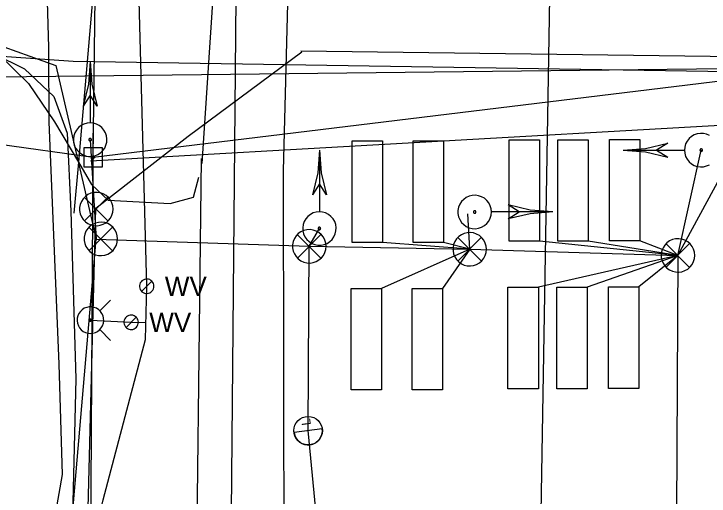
# Model space of a CAD drawing. Extents: x 596028 to 606371, y 330010 to 403088.
# Drawn here: x 602020.6 to 602157.6, y 366000.6 to 366095.6 of the extents above; entities that cross this region are included whole.
import ezdxf

# ---------------------------------------------------------------- set-up
doc = ezdxf.new("R2010")
doc.units = 0
for name, color, linetype in [('E_LTG', 7, 'Continuous'), ('E_LTG_CID', 7, 'Continuous'), ('E_SIG', 7, 'Continuous'), ('E_SIG_Conduit', 7, 'Continuous'), ('E_UTL_E_UG', 7, 'Continuous'), ('E_UTL_EPowerPole', 7, 'Continuous'), ('E_UTL_FO_UG', 7, 'Continuous'), ('E_UTL_FO_UG_MCI', 7, 'Continuous'), ('E_UTL_FO_UG_MWFN', 7, 'Continuous'), ('E_UTL_G_UG', 7, 'Continuous'), ('E_UTL_Loop_UG', 7, 'Continuous'), ('E_UTL_Overhead', 7, 'Continuous'), ('E_UTL_SAN_UG', 7, 'Continuous'), ('E_UTL_T_UG', 7, 'Continuous'), ('E_UTL_W', 7, 'Continuous'), ('E_UTL_W_UG', 7, 'Continuous'), ('E_UTL_WHydrant', 7, 'Continuous')]:
    doc.layers.add(name, color=color, linetype=linetype)

# ---------------------------------------------------------------- blocks, each defined once
blk = doc.blocks.new('_U272')
at = {"layer": 'E_LTG'}
blk.add_lwpolyline([(0.0007, -0.171), (0.0007, 0.1718)], dxfattribs=at)
blk.add_circle((0.0007, 0.0004), 0.1714, dxfattribs=at)
blk.add_arc((0.0007, 0.0004), 0.1714, 90, 270, dxfattribs=at)
blk.add_text('L', height=0.108, dxfattribs=at).set_placement((0.066, -0.0422))

msp = doc.modelspace()

# ---------------------------------------------------------------- linework, layer by layer
at = {"layer": 'E_LTG_CID'}
msp.add_lwpolyline([(602077.67, 365041.36), (602080.64, 365050.18), (602084.27, 365078.21), (602086.6, 365119.12), (602092.51, 365157.1), (602092.61, 365161.02), (602093.7, 365166.45), (602097.82, 365228.48), (602099.72, 365306.86), (602099.57, 365307.85), (602078.17, 365398.69), (602101.34, 365598.66), (602081.78, 365780.51), (602081.66, 365785.81), (602086.65, 365937.44), (602085.01, 365946.58), (602078.55, 366013.48), (602078.78, 366049.8)], dxfattribs=at)
at = {"layer": 'E_SIG'}
msp.add_line((602078.78, 366049.8), (602080.77, 366053.31), dxfattribs=at)
for points in [[(602035.6, 366086.2), (602035.26, 366081.75), (602034.23, 366077.4)], [(602035.6, 366086.2), (602035.6, 366074.16)], [(602035.6, 366086.2), (602035.95, 366081.75), (602036.98, 366077.4)], [(602035.6, 366079.6), (602034.23, 366077.4)], [(602036.98, 366077.4), (602035.6, 366079.6)], [(602035.6, 366074.1), (602034.98, 366074.04), (602034.38, 366073.86), (602033.82, 366073.58), (602033.33, 366073.19), (602032.91, 366072.71), (602032.6, 366072.17), (602032.4, 366071.58), (602032.31, 366070.96), (602032.34, 366070.33), (602032.48, 366069.72), (602032.74, 366069.15), (602033.11, 366068.64), (602033.56, 366068.21), (602034.09, 366067.87), (602034.67, 366067.63), (602035.29, 366067.52), (602035.92, 366067.52), (602036.53, 366067.63), (602037.11, 366067.87), (602037.64, 366068.21), (602038.1, 366068.64), (602038.46, 366069.15), (602038.72, 366069.72), (602038.87, 366070.33), (602038.9, 366070.96), (602038.81, 366071.58), (602038.6, 366072.17), (602038.29, 366072.71), (602037.88, 366073.19), (602037.39, 366073.58), (602036.83, 366073.86), (602036.23, 366074.04), (602035.6, 366074.1)], [(602035.6, 366071.05), (602035.55, 366071.05), (602035.51, 366071.03), (602035.47, 366071.01), (602035.43, 366070.98), (602035.4, 366070.95), (602035.37, 366070.91), (602035.36, 366070.86), (602035.35, 366070.81), (602035.35, 366070.76), (602035.36, 366070.72), (602035.38, 366070.67), (602035.41, 366070.64), (602035.45, 366070.6), (602035.49, 366070.58), (602035.53, 366070.56), (602035.58, 366070.55), (602035.63, 366070.55), (602035.67, 366070.56), (602035.72, 366070.58), (602035.76, 366070.6), (602035.79, 366070.64), (602035.82, 366070.67), (602035.84, 366070.72), (602035.85, 366070.76), (602035.85, 366070.81), (602035.85, 366070.86), (602035.83, 366070.91), (602035.81, 366070.95), (602035.78, 366070.98), (602035.74, 366071.01), (602035.7, 366071.03), (602035.65, 366071.05), (602035.6, 366071.05)], [(602035.6, 366070.8), (602036.76, 366051.18)], [(602157.65, 366071.6), (602157.08, 366071.86), (602156.47, 366072.01), (602155.85, 366072.04), (602155.22, 366071.95), (602154.63, 366071.74), (602154.09, 366071.43), (602153.61, 366071.02), (602153.23, 366070.52), (602152.94, 366069.97), (602152.76, 366069.36), (602152.7, 366068.74)], [(602140.6, 366068.74), (602145.06, 366069.09), (602149.4, 366070.12)], [(602149.4, 366070.11), (602147.2, 366068.74)], [(602080.77, 366068.71), (602080.43, 366064.26), (602079.4, 366059.91)], [(602080.77, 366068.71), (602081.12, 366064.26), (602082.15, 366059.91)], [(602080.78, 366068.71), (602080.78, 366056.67)], [(602140.6, 366068.74), (602152.64, 366068.74)], [(602140.6, 366068.74), (602145.06, 366068.39), (602149.4, 366067.37)], [(602147.2, 366068.74), (602149.4, 366067.36)], [(602152.7, 366068.74), (602152.76, 366068.12), (602152.94, 366067.51), (602153.23, 366066.96), (602153.61, 366066.46), (602154.09, 366066.05), (602154.63, 366065.74), (602155.22, 366065.53), (602155.85, 366065.44), (602156.47, 366065.47), (602157.08, 366065.62), (602157.65, 366065.88)], [(602155.75, 366068.74), (602155.75, 366068.69), (602155.77, 366068.65), (602155.79, 366068.6), (602155.82, 366068.57), (602155.86, 366068.53), (602155.9, 366068.51), (602155.94, 366068.49), (602155.99, 366068.49), (602156.04, 366068.49), (602156.09, 366068.5), (602156.13, 366068.52), (602156.17, 366068.55), (602156.2, 366068.58), (602156.23, 366068.62), (602156.25, 366068.67), (602156.25, 366068.72), (602156.25, 366068.76), (602156.25, 366068.81), (602156.23, 366068.86), (602156.2, 366068.9), (602156.17, 366068.93), (602156.13, 366068.96), (602156.09, 366068.98), (602156.04, 366068.99), (602155.99, 366068.99), (602155.94, 366068.99), (602155.9, 366068.97), (602155.86, 366068.95), (602155.82, 366068.91), (602155.79, 366068.88), (602155.77, 366068.83), (602155.75, 366068.79), (602155.75, 366068.74)], [(602080.78, 366062.11), (602079.4, 366059.91)], [(602082.15, 366059.91), (602080.78, 366062.11)], [(602114.66, 366056.56), (602114.6, 366057.18), (602114.43, 366057.79), (602114.14, 366058.34), (602113.75, 366058.84), (602113.28, 366059.25), (602112.73, 366059.56), (602112.14, 366059.77), (602111.52, 366059.86), (602110.89, 366059.83), (602110.28, 366059.68), (602109.71, 366059.42), (602109.2, 366059.05), (602108.77, 366058.6), (602108.43, 366058.07), (602108.2, 366057.49), (602108.08, 366056.87), (602108.08, 366056.25), (602108.2, 366055.63), (602108.43, 366055.05), (602108.77, 366054.52), (602109.2, 366054.07), (602109.71, 366053.7), (602110.28, 366053.44), (602110.89, 366053.29), (602111.52, 366053.26), (602112.14, 366053.35), (602112.73, 366053.56), (602113.28, 366053.87), (602113.75, 366054.28), (602114.14, 366054.78), (602114.43, 366055.33), (602114.6, 366055.94), (602114.66, 366056.56)], [(602126.76, 366056.56), (602122.31, 366056.91), (602117.96, 366057.94)], [(602120.16, 366056.56), (602117.96, 366057.94)], [(602080.77, 366056.61), (602080.15, 366056.55), (602079.55, 366056.38), (602078.99, 366056.09), (602078.5, 366055.7), (602078.09, 366055.23), (602077.77, 366054.68), (602077.57, 366054.09), (602077.48, 366053.47), (602077.51, 366052.84), (602077.66, 366052.23), (602077.92, 366051.66), (602078.28, 366051.15), (602078.73, 366050.72), (602079.26, 366050.38), (602079.84, 366050.15), (602080.46, 366050.03), (602081.09, 366050.03), (602081.7, 366050.15), (602082.29, 366050.38), (602082.81, 366050.72), (602083.27, 366051.15), (602083.63, 366051.66), (602083.89, 366052.23), (602084.04, 366052.84), (602084.07, 366053.47), (602083.98, 366054.09), (602083.78, 366054.68), (602083.46, 366055.23), (602083.05, 366055.7), (602082.56, 366056.09), (602082, 366056.38), (602081.4, 366056.55), (602080.77, 366056.61)], [(602110.39, 366049.22), (602110.03, 366056.22)], [(602111.61, 366056.56), (602111.61, 366056.61), (602111.6, 366056.65), (602111.57, 366056.7), (602111.54, 366056.73), (602111.51, 366056.77), (602111.47, 366056.79), (602111.42, 366056.81), (602111.37, 366056.81), (602111.33, 366056.81), (602111.28, 366056.8), (602111.24, 366056.78), (602111.2, 366056.75), (602111.16, 366056.72), (602111.14, 366056.68), (602111.12, 366056.63), (602111.11, 366056.58), (602111.11, 366056.54), (602111.12, 366056.49), (602111.14, 366056.44), (602111.16, 366056.4), (602111.2, 366056.37), (602111.24, 366056.34), (602111.28, 366056.32), (602111.33, 366056.31), (602111.37, 366056.31), (602111.42, 366056.31), (602111.47, 366056.33), (602111.51, 366056.35), (602111.54, 366056.39), (602111.57, 366056.42), (602111.6, 366056.47), (602111.61, 366056.51), (602111.61, 366056.56)], [(602126.76, 366056.56), (602114.72, 366056.56)], [(602126.76, 366056.56), (602122.31, 366056.21), (602117.96, 366055.18)], [(602117.96, 366055.19), (602120.16, 366056.56)], [(602041.01, 366051.26), (602040.95, 366051.88), (602040.77, 366052.48), (602040.48, 366053.04), (602040.1, 366053.53), (602039.62, 366053.94), (602039.08, 366054.26), (602038.48, 366054.46), (602037.86, 366054.55), (602037.24, 366054.52), (602036.63, 366054.37), (602036.06, 366054.11), (602035.55, 366053.75), (602035.11, 366053.3), (602034.77, 366052.77), (602034.54, 366052.18), (602034.42, 366051.57), (602034.42, 366050.94), (602034.54, 366050.33), (602034.77, 366049.74), (602035.11, 366049.22), (602035.55, 366048.76), (602036.06, 366048.4), (602036.63, 366048.14), (602037.24, 366047.99), (602037.86, 366047.96), (602038.48, 366048.05), (602039.08, 366048.25), (602039.62, 366048.57), (602040.1, 366048.98), (602040.48, 366049.47), (602040.77, 366050.03), (602040.95, 366050.63), (602041.01, 366051.26)], [(602039.97, 366053.59), (602035.36, 366048.93)], [(602035.36, 366053.54), (602040.01, 366048.89)], [(602082.08, 366049.8), (602082.02, 366050.42), (602081.84, 366051.02), (602081.55, 366051.58), (602081.16, 366052.08), (602080.69, 366052.49), (602080.15, 366052.8), (602079.55, 366053.01), (602078.93, 366053.09), (602078.31, 366053.06), (602077.7, 366052.92), (602077.13, 366052.66), (602076.61, 366052.29), (602076.18, 366051.84), (602075.84, 366051.31), (602075.61, 366050.73), (602075.49, 366050.11), (602075.49, 366049.48), (602075.61, 366048.87), (602075.84, 366048.29), (602076.18, 366047.76), (602076.61, 366047.3), (602077.13, 366046.94), (602077.7, 366046.68), (602078.31, 366046.53), (602078.93, 366046.5), (602079.55, 366046.59), (602080.15, 366046.8), (602080.69, 366047.11), (602081.16, 366047.52), (602081.55, 366048.01), (602081.84, 366048.57), (602082.02, 366049.17), (602082.08, 366049.8)], [(602080.77, 366053.57), (602080.73, 366053.56), (602080.68, 366053.55), (602080.64, 366053.53), (602080.6, 366053.5), (602080.57, 366053.46), (602080.54, 366053.42), (602080.53, 366053.37), (602080.52, 366053.33), (602080.52, 366053.28), (602080.54, 366053.23), (602080.56, 366053.19), (602080.58, 366053.15), (602080.62, 366053.12), (602080.66, 366053.09), (602080.7, 366053.07), (602080.75, 366053.06), (602080.8, 366053.06), (602080.85, 366053.07), (602080.89, 366053.09), (602080.93, 366053.12), (602080.96, 366053.15), (602080.99, 366053.19), (602081.01, 366053.23), (602081.02, 366053.28), (602081.03, 366053.33), (602081.02, 366053.37), (602081, 366053.42), (602080.98, 366053.46), (602080.95, 366053.5), (602080.91, 366053.53), (602080.87, 366053.55), (602080.82, 366053.56), (602080.77, 366053.57)], [(602081.04, 366052.13), (602076.43, 366047.48)], [(602076.43, 366052.09), (602081.08, 366047.43)], [(602113.69, 366049.22), (602113.63, 366049.84), (602113.45, 366050.44), (602113.16, 366051), (602112.77, 366051.5), (602112.3, 366051.91), (602111.76, 366052.22), (602111.16, 366052.43), (602110.54, 366052.51), (602109.92, 366052.48), (602109.31, 366052.34), (602108.74, 366052.08), (602108.22, 366051.71), (602107.79, 366051.26), (602107.45, 366050.73), (602107.22, 366050.15), (602107.1, 366049.53), (602107.1, 366048.9), (602107.22, 366048.29), (602107.45, 366047.71), (602107.79, 366047.18), (602108.22, 366046.72), (602108.74, 366046.36), (602109.31, 366046.1), (602109.92, 366045.95), (602110.54, 366045.92), (602111.16, 366046.01), (602111.76, 366046.22), (602112.3, 366046.53), (602112.77, 366046.94), (602113.16, 366047.43), (602113.45, 366047.99), (602113.63, 366048.59), (602113.69, 366049.22)], [(602112.65, 366051.55), (602108.04, 366046.9)], [(602108.04, 366051.51), (602112.69, 366046.85)], [(602154.73, 366048.01), (602154.67, 366048.63), (602154.49, 366049.23), (602154.2, 366049.79), (602153.81, 366050.29), (602153.34, 366050.7), (602152.8, 366051.01), (602152.2, 366051.22), (602151.58, 366051.3), (602150.96, 366051.27), (602150.35, 366051.13), (602149.78, 366050.87), (602149.26, 366050.5), (602148.83, 366050.05), (602148.49, 366049.52), (602148.26, 366048.94), (602148.14, 366048.32), (602148.14, 366047.69), (602148.26, 366047.08), (602148.49, 366046.5), (602148.83, 366045.97), (602149.26, 366045.51), (602149.78, 366045.15), (602150.35, 366044.89), (602150.96, 366044.74), (602151.58, 366044.71), (602152.2, 366044.8), (602152.8, 366045.01), (602153.34, 366045.32), (602153.81, 366045.73), (602154.2, 366046.22), (602154.49, 366046.78), (602154.67, 366047.38), (602154.73, 366048.01)], [(602153.69, 366050.34), (602149.08, 366045.69)], [(602149.08, 366050.3), (602153.73, 366045.64)]]:
    msp.add_lwpolyline(points, dxfattribs=at)
at = {"layer": 'E_SIG_Conduit'}
for q in [(602156, 366068.74), (602150.23, 365844.52)]:
    msp.add_line((602151.43, 366048.01), q, dxfattribs=at)
for points in [[(601988.43, 366091.32), (601994.2, 366090.85), (602005.7, 366093.72), (602028.84, 366085.41), (602036.76, 366051.18)], [(602151.43, 366048.01), (602164.2, 366071.57)], [(602036.76, 366051.18), (602078.78, 366049.8), (602110.39, 366049.22), (602151.43, 366048.01)]]:
    msp.add_lwpolyline(points, dxfattribs=at)
at = {"layer": 'E_UTL_E_UG'}
for points in [[(602027.54, 366074.32), (602027.44, 366087.74), (602027.47, 366088.97), (602025.76, 366147.94), (602026.07, 366195.19), (602026.13, 366221.15), (602028.28, 366255.02), (602029.21, 366318.43)], [(602025.7, 365850.82), (602023.26, 365911.58), (602023.57, 365949.4), (602025.45, 365964.16), (602028.85, 365997.34), (602030.13, 366004.87), (602029.48, 366026.56), (602027.54, 366074.32)], [(602026.85, 365912.98), (602029.7, 365970.2), (602029.83, 365970.21), (602036.76, 366051.18)]]:
    msp.add_lwpolyline(points, dxfattribs=at)
at = {"layer": 'E_UTL_EPowerPole'}
for points in [[(602036.16, 366069.17), (602036.16, 366072.08)], [(602038.01, 366069.17), (602034.32, 366069.17)], [(602034.32, 366069.17), (602034.32, 366065.48)], [(602038.01, 366065.48), (602038.01, 366069.17)], [(602036.43, 366067.33), (602036.43, 366067.37), (602036.42, 366067.42), (602036.4, 366067.46), (602036.37, 366067.49), (602036.33, 366067.52), (602036.3, 366067.54), (602036.25, 366067.56), (602036.21, 366067.57), (602036.16, 366067.56), (602036.12, 366067.55), (602036.08, 366067.53), (602036.04, 366067.51), (602036.01, 366067.47), (602035.98, 366067.44), (602035.97, 366067.39), (602035.96, 366067.35), (602035.96, 366067.3), (602035.97, 366067.26), (602035.98, 366067.22), (602036.01, 366067.18), (602036.04, 366067.15), (602036.08, 366067.12), (602036.12, 366067.1), (602036.16, 366067.09), (602036.21, 366067.09), (602036.25, 366067.1), (602036.3, 366067.11), (602036.33, 366067.13), (602036.37, 366067.16), (602036.4, 366067.2), (602036.42, 366067.24), (602036.43, 366067.28), (602036.43, 366067.33)], [(602034.32, 366065.48), (602038.01, 366065.48)]]:
    msp.add_lwpolyline(points, dxfattribs=at)
at = {"layer": 'E_UTL_FO_UG'}
msp.add_lwpolyline([(602033, 366328.61), (602033.7, 366281.19), (602033.27, 366241.4), (602031.57, 366200.11), (602031.57, 366199.1), (602032.83, 366152.73), (602036.17, 366129.31), (602036.12, 366099.21), (602033.32, 366066.35), (602032.35, 366056.3)], dxfattribs=at)
at = {"layer": 'E_UTL_FO_UG_MCI'}
for points in [[(601892.68, 366087.55), (602007.91, 366087.96), (602032.26, 366086.26)], [(602032.26, 366086.26), (602269.81, 366082.5), (602270.52, 366084.26)]]:
    msp.add_lwpolyline(points, dxfattribs=at)
at = {"layer": 'E_UTL_FO_UG_MWFN'}
msp.add_lwpolyline([(601630.83, 366088.05), (601695.26, 366088.47), (601737.72, 366088.54), (601780.39, 366088.55), (601820.34, 366087.52), (601861.01, 366088.82), (601871.13, 366087.29), (601912.95, 366087.07), (601951.66, 366087.55), (601989.97, 366088.15), (602007.28, 366088.14), (602016.63, 366087.72), (602022.69, 366084.76), (602028.43, 366079.28), (602031.08, 366072.06), (602031.82, 366056.69), (602032.79, 366023.71), (602031.96, 365991.27), (602030.32, 365959.77), (602030.84, 365929.53), (602028.45, 365917.15)], dxfattribs=at)
at = {"layer": 'E_UTL_G_UG'}
msp.add_lwpolyline([(602072.56, 365506.48), (602072.91, 365581.5), (602072.85, 365590.98), (602073.55, 365667.58), (602074.41, 365764.9), (602074.82, 365837.03), (602073.81, 365881.05), (602074.11, 365897.58), (602073.47, 365906.4), (602074.57, 365951.95), (602072.85, 365970.29), (602073.8, 365985.88), (602073.72, 366064.65), (602076.68, 366178.7), (602072.71, 366194.94), (602072.51, 366200.97)], dxfattribs=at)
at = {"layer": 'E_UTL_Loop_UG'}
for p, q in [((602110.39, 366049.22), (602093.22, 366050.56)), ((602110.39, 366049.22), (602105.22, 366050.56)), ((602151.43, 366048.01), (602124.14, 366050.79)), ((602151.43, 366048.01), (602133.75, 366050.79)), ((602151.43, 366048.01), (602143.94, 366050.86)), ((602110.39, 366049.22), (602093.02, 366041.5)), ((602110.39, 366049.22), (602105.02, 366041.5)), ((602151.43, 366048.01), (602123.93, 366041.73)), ((602151.43, 366048.01), (602133.55, 366041.73)), ((602151.43, 366048.01), (602143.74, 366041.8))]:
    msp.add_line(p, q, dxfattribs=at)
for points in [[(602143.94, 366070.86), (602143.94, 366050.86), (602137.94, 366050.86), (602137.94, 366070.86), (602143.94, 366070.86)], [(602093.22, 366070.56), (602093.22, 366050.56), (602087.22, 366050.56), (602087.22, 366070.56), (602093.22, 366070.56)], [(602105.22, 366070.56), (602105.22, 366050.56), (602099.22, 366050.56), (602099.22, 366070.56), (602105.22, 366070.56)], [(602124.14, 366070.79), (602124.14, 366050.79), (602118.14, 366050.79), (602118.14, 366070.79), (602124.14, 366070.79)], [(602133.75, 366070.79), (602133.75, 366050.79), (602127.75, 366050.79), (602127.75, 366070.79), (602133.75, 366070.79)], [(602093.02, 366041.5), (602093.02, 366021.5), (602087.02, 366021.5), (602087.02, 366041.5), (602093.02, 366041.5)], [(602105.02, 366041.5), (602105.02, 366021.5), (602099.02, 366021.5), (602099.02, 366041.5), (602105.02, 366041.5)], [(602123.93, 366041.73), (602123.93, 366021.73), (602117.93, 366021.73), (602117.93, 366041.73), (602123.93, 366041.73)], [(602133.55, 366041.73), (602133.55, 366021.73), (602127.55, 366021.73), (602127.55, 366041.73), (602133.55, 366041.73)], [(602143.74, 366041.8), (602143.74, 366021.8), (602137.74, 366021.8), (602137.74, 366041.8), (602143.74, 366041.8)]]:
    msp.add_lwpolyline(points, dxfattribs=at)
at = {"layer": 'E_UTL_Overhead'}
for p, q in [((601890.31, 366081.76), (602181.58, 366085.08)), ((602035.65, 366066.63), (602296.72, 366081.44))]:
    msp.add_line(p, q, dxfattribs=at)
for points in [[(602030.41, 365117.16), (602031.91, 365287.51), (602032.13, 365415.23), (602033.07, 365577.35), (602034.21, 365759.49), (602035.29, 365915.56), (602036.2, 366067.33), (602038.64, 366261.44), (602038.14, 366378.17), (602037.53, 366468.16), (602038.3, 366629.6), (602038.45, 366764.67), (602038.7, 366805.21), (602049.62, 366998.37), (602049.62, 367041.99)], [(601249.7, 366078.68), (601344.65, 366080.23), (601543.43, 366080.93), (601669.7, 366081.28), (601780.71, 366081.68), (601890.31, 366081.76), (601961.16, 366077.77), (602036.2, 366067.33), (602181.58, 366085.08), (602296.72, 366081.44), (602344.56, 366079.52), (602371.94, 366078.93), (602585.07, 366035.91), (602953.71, 366030.37), (603201.09, 366091.48), (603317.6, 366100.34), (603443.01, 366096.25), (603471.34, 366095.25), (603557.26, 366094.43), (603700.38, 366092.15), (603857.89, 366090.59), (604035.11, 366088.93), (604164.86, 366086.71)]]:
    msp.add_lwpolyline(points, dxfattribs=at)
at = {"layer": 'E_UTL_SAN_UG'}
for p, q in [((602122.84, 365899.53), (602126.46, 366115.76)), ((602061.55, 365787.84), (602064.52, 366114.53))]:
    msp.add_line(p, q, dxfattribs=at)
at = {"layer": 'E_UTL_T_UG'}
for points in [[(602057.65, 366066.13), (602059.9, 366099.93), (602052.19, 366258.26), (602048.89, 366328.1), (602048.97, 366363.23), (602048.5, 366368.11), (602046.83, 366372.53), (602043.01, 366375.74), (602028, 366379.09)], [(601622.72, 366080.18), (601675.13, 366077.13), (601732.28, 366080.3), (601797.81, 366077.96), (601830.83, 366076.76), (601834.12, 366078.02), (601838.23, 366080.6), (601844.25, 366085.23), (601865.13, 366088.87), (601884.42, 366090.49), (601900.75, 366091.27), (601952.43, 366091.49), (602004.71, 366092.28), (602011.35, 366091.52), (602017.63, 366087.51), (602023.45, 366081.86), (602028.54, 366074.33), (602033.32, 366066.35), (602035.88, 366061.97), (602039.15, 366058.92), (602051.36, 366058.25), (602055.93, 366059.51), (602057.03, 366063.43)], [(602036.74, 366057.29), (602054.93, 366071.48), (602077.28, 366088.09)], [(602077.12, 366088.3), (602167.89, 366087.15), (602223.02, 366088.09), (602291.54, 366086.19), (602373.64, 366084.29), (602509.94, 366076.82), (602670.58, 366073.08), (602776.07, 366070.69), (602857.72, 366069.77), (602902.66, 366069.31), (602964.99, 366069.18), (603035.54, 366069.6), (603104.02, 366068.3)], [(602055.97, 365936.12), (602056.29, 365961.4), (602057.57, 366067.09)], [(602040.11, 366057.13), (602040.05, 366057.76), (602039.88, 366058.36), (602039.59, 366058.92), (602039.2, 366059.41), (602038.73, 366059.82), (602038.18, 366060.13), (602037.59, 366060.34), (602036.97, 366060.43), (602036.34, 366060.4), (602035.73, 366060.25), (602035.16, 366059.99), (602034.65, 366059.63), (602034.22, 366059.17), (602033.88, 366058.64), (602033.65, 366058.06), (602033.53, 366057.45), (602033.53, 366056.82), (602033.65, 366056.2), (602033.88, 366055.62), (602034.22, 366055.09), (602034.65, 366054.64), (602035.16, 366054.27), (602035.73, 366054.01), (602036.34, 366053.87), (602036.97, 366053.84), (602037.59, 366053.93), (602038.18, 366054.13), (602038.73, 366054.44), (602039.2, 366054.85), (602039.59, 366055.35), (602039.88, 366055.91), (602040.05, 366056.51), (602040.11, 366057.13)], [(602039.08, 366059.47), (602034.47, 366054.81)], [(602034.47, 366059.42), (602039.12, 366054.77)], [(602024.3, 365571.55), (602036.74, 366057.29)]]:
    msp.add_lwpolyline(points, dxfattribs=at)
at = {"layer": 'E_UTL_W'}
for points in [[(602048.17, 366041.93), (602048.15, 366042.2), (602048.07, 366042.46), (602047.95, 366042.7), (602047.78, 366042.91), (602047.57, 366043.09), (602047.34, 366043.23), (602047.08, 366043.32), (602046.81, 366043.35), (602046.54, 366043.34), (602046.28, 366043.28), (602046.03, 366043.16), (602045.81, 366043.01), (602045.63, 366042.81), (602045.48, 366042.58), (602045.38, 366042.33), (602045.33, 366042.07), (602045.33, 366041.79), (602045.38, 366041.53), (602045.48, 366041.28), (602045.63, 366041.05), (602045.81, 366040.85), (602046.03, 366040.7), (602046.28, 366040.58), (602046.54, 366040.52), (602046.81, 366040.51), (602047.08, 366040.54), (602047.34, 366040.63), (602047.57, 366040.77), (602047.78, 366040.95), (602047.95, 366041.16), (602048.07, 366041.4), (602048.15, 366041.66), (602048.17, 366041.93)], [(602045.74, 366040.92), (602047.76, 366042.94)], [(602045.1, 366034.83), (602045.08, 366035.1), (602045, 366035.36), (602044.87, 366035.6), (602044.71, 366035.81), (602044.5, 366035.99), (602044.27, 366036.12), (602044.01, 366036.21), (602043.74, 366036.25), (602043.47, 366036.24), (602043.21, 366036.17), (602042.96, 366036.06), (602042.74, 366035.9), (602042.55, 366035.71), (602042.41, 366035.48), (602042.31, 366035.23), (602042.26, 366034.96), (602042.26, 366034.69), (602042.31, 366034.43), (602042.41, 366034.17), (602042.55, 366033.95), (602042.74, 366033.75), (602042.96, 366033.59), (602043.21, 366033.48), (602043.47, 366033.42), (602043.74, 366033.4), (602044.01, 366033.44), (602044.27, 366033.53), (602044.5, 366033.67), (602044.71, 366033.84), (602044.87, 366034.06), (602045, 366034.3), (602045.08, 366034.56), (602045.1, 366034.83)], [(602042.67, 366033.82), (602044.68, 366035.84)]]:
    msp.add_lwpolyline(points, dxfattribs=at)
at = {"layer": 'E_UTL_W_UG'}
for points in [[(602046.75, 366041.93), (602042.58, 366198.35)], [(602031.82, 365052.3), (602027.97, 365052.84), (602028.36, 365065.68), (602028.59, 365071.64), (602027.87, 365204.62), (602028.59, 365309.99), (602028.87, 365365.51), (602030, 365422.71), (602029.75, 365429.35), (602030.35, 365521.4), (602030.17, 365533.2), (602029.46, 365544.32), (602030.66, 365617.91), (602029.36, 365690.21), (602030.39, 365767.49), (602030.37, 365844.61), (602031.13, 365873.17), (602030.43, 365917.68), (602029.68, 365958.65), (602031.79, 365958.75), (602031.43, 365970.42), (602038.17, 365999.86), (602046.53, 366031.44), (602046.75, 366041.93)], [(602035.66, 366035.25), (602043.67, 366034.83), (602046.59, 366034.78)]]:
    msp.add_lwpolyline(points, dxfattribs=at)
at = {"layer": 'E_UTL_WHydrant'}
for points in [[(602037.49, 366037.08), (602039.63, 366039.22)], [(602035.66, 366032.63), (602036.15, 366032.67), (602036.63, 366032.81), (602037.07, 366033.04), (602037.47, 366033.35), (602037.79, 366033.73), (602038.04, 366034.16), (602038.2, 366034.63), (602038.28, 366035.12), (602038.25, 366035.62), (602038.13, 366036.11), (602037.93, 366036.56), (602037.64, 366036.97), (602037.28, 366037.31), (602036.86, 366037.58), (602036.4, 366037.76), (602035.91, 366037.86), (602035.41, 366037.86), (602034.92, 366037.76), (602034.45, 366037.58), (602034.03, 366037.31), (602033.67, 366036.97), (602033.38, 366036.56), (602033.18, 366036.11), (602033.06, 366035.62), (602033.04, 366035.12), (602033.11, 366034.63), (602033.27, 366034.16), (602033.52, 366033.73), (602033.85, 366033.35), (602034.24, 366033.04), (602034.68, 366032.81), (602035.16, 366032.67), (602035.66, 366032.63)], [(602035.66, 366035.05), (602035.69, 366035.05), (602035.73, 366035.06), (602035.76, 366035.08), (602035.79, 366035.1), (602035.82, 366035.13), (602035.84, 366035.16), (602035.85, 366035.2), (602035.86, 366035.24), (602035.85, 366035.28), (602035.85, 366035.31), (602035.83, 366035.35), (602035.81, 366035.38), (602035.78, 366035.41), (602035.75, 366035.43), (602035.71, 366035.44), (602035.68, 366035.45), (602035.64, 366035.45), (602035.6, 366035.44), (602035.56, 366035.43), (602035.53, 366035.41), (602035.5, 366035.38), (602035.48, 366035.35), (602035.47, 366035.31), (602035.46, 366035.28), (602035.46, 366035.24), (602035.46, 366035.2), (602035.47, 366035.16), (602035.49, 366035.13), (602035.52, 366035.1), (602035.55, 366035.08), (602035.58, 366035.06), (602035.62, 366035.05), (602035.66, 366035.05)], [(602037.49, 366033.41), (602039.63, 366031.27)]]:
    msp.add_lwpolyline(points, dxfattribs=at)

# ---------------------------------------------------------------- block references
at = {"layer": 'E_LTG_CID', "xscale": 16.404166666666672, "yscale": 16.404166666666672, "rotation": 97.82095686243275}
msp.add_blockref('_U272', (602078.56, 366013.47), dxfattribs=at)

# ---------------------------------------------------------------- texts
at = {"layer": 'E_UTL_W'}
for p in [(602050.31, 366040), (602047.24, 366032.9)]:
    msp.add_text('WV', height=3.85, dxfattribs=at).set_placement(p)

doc.saveas('drawing.dxf')
